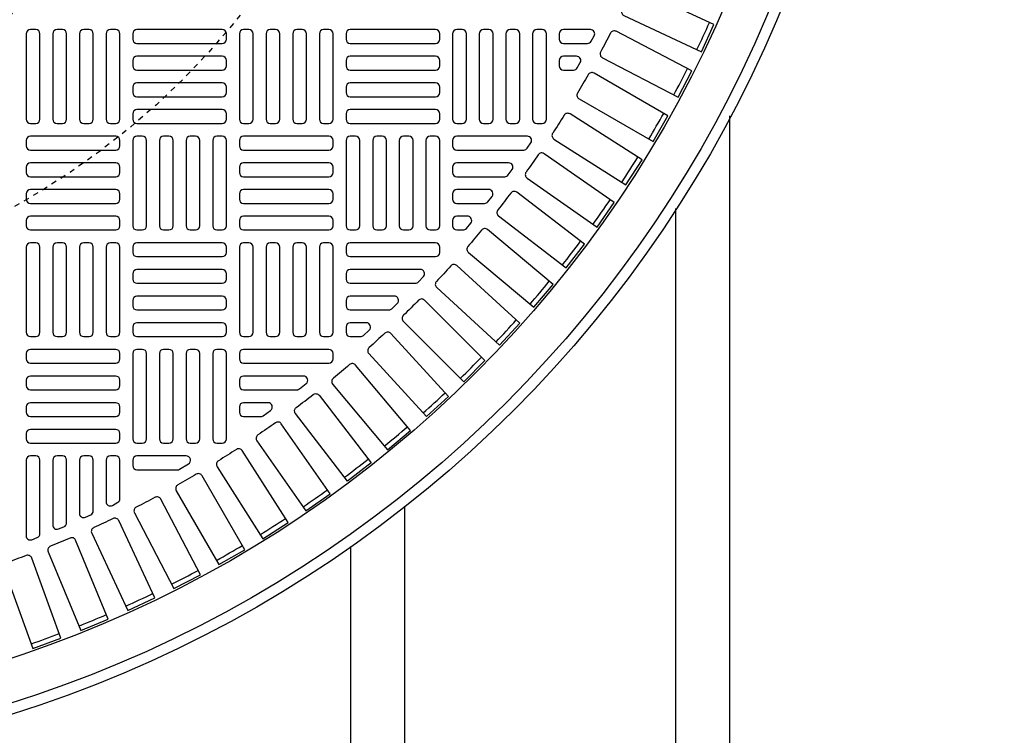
# Model space of a CAD drawing. Extents: x -169 to 6736, y -208 to 3022.
# Tile 439 of 656: x 1532 to 1550, y 1457 to 1470. Entities that reach past the tile are written whole.
import ezdxf

# ---------------------------------------------------------------- set-up
doc = ezdxf.new("R2010")
doc.units = 0
doc.header["$MEASUREMENT"] = 0
doc.linetypes.add('HIDDEN2', pattern=[0.28125, 0.1875, -0.09375])
doc.layers.get('DEFPOINTS').update_dxf_attribs({"linetype": 'CONTINUOUS'})
for name, color, linetype in [('TANK-MANHOLE-COVER-40', 2, 'CONTINUOUS'), ('TANK-MANHOLE-COVER-HATCH-40', 252, 'CONTINUOUS'), ('TANK-SLOPE', 3, 'CONTINUOUS'), ('TANK-UST-RIB', 7, 'CONTINUOUS')]:
    doc.layers.add(name, color=color, linetype=linetype)

msp = doc.modelspace()

# ---------------------------------------------------------------- linework, layer by layer
at = {"layer": 'DEFPOINTS', "color": 8, "linetype": 'HIDDEN2', "ltscale": 0.125}
msp.add_circle((1524.85787, 1479.01839), 14, dxfattribs=at)
msp.add_circle((1524.85787, 1479.01839), 14, dxfattribs=at)
at = {"layer": 'DEFPOINTS', "color": 8, "linetype": 'HIDDEN2', "ltscale": 0.5}
msp.add_circle((1524.85787, 1479.01839), 11, dxfattribs=at)
msp.add_circle((1524.85787, 1479.01839), 11, dxfattribs=at)
at = {"layer": 'TANK-MANHOLE-COVER-40', "color": 4, "linetype": 'Continuous'}
msp.add_circle((1524.85864, 1479.01839), 22.63902, dxfattribs=at)
at = {"layer": 'TANK-MANHOLE-COVER-40', "color": 1, "linetype": 'Continuous'}
msp.add_circle((1524.85864, 1479.01839), 22.44094, dxfattribs=at)
at = {"layer": 'TANK-MANHOLE-COVER-40', "color": 2, "linetype": 'Continuous'}
msp.add_circle((1524.85864, 1479.01839), 21.65354, dxfattribs=at)
at = {"layer": 'TANK-MANHOLE-COVER-HATCH-40', "linetype": 'Continuous'}
for points in [[(1543.0311, 1470.76078, -0.00491171), (1542.86537, 1470.40537, 0.41709369), (1542.90313, 1470.30003), (1544.33126, 1469.63408), (1544.5642, 1470.13362), (1543.13607, 1470.79957, 0.41709369), (1543.0311, 1470.76078)], [(1542.65361, 1469.97597, -0.00491171), (1542.47254, 1469.62812, 0.41709369), (1542.50566, 1469.52124), (1543.90339, 1468.79363), (1544.15789, 1469.28253), (1542.76017, 1470.01014, 0.41709369), (1542.65361, 1469.97597)], [(1542.24225, 1469.20837, -0.00491171), (1542.04618, 1468.86875, 0.41709369), (1542.07461, 1468.76052), (1543.43926, 1467.97264), (1543.71485, 1468.44997), (1542.3502, 1469.23786, 0.41709369), (1542.24225, 1469.20837)], [(1541.7978, 1468.45944, -0.00491171), (1541.5871, 1468.1287, 0.41709369), (1541.61078, 1468.01933), (1542.93977, 1467.17267), (1543.23592, 1467.63754), (1541.90693, 1468.4842, 0.41709369), (1541.7978, 1468.45944)], [(1541.3211, 1467.73061, -0.00491171), (1541.09617, 1467.40938, 0.41709369), (1541.11506, 1467.29909), (1542.40586, 1466.39526), (1542.722, 1466.84676), (1541.43121, 1467.75059, 0.41709369), (1541.3211, 1467.73061)], [(1540.27466, 1466.33877, -0.00491171), (1540.02259, 1466.03836, 0.41709369), (1540.0318, 1465.92684), (1541.23891, 1464.91395), (1541.5932, 1465.33618), (1540.38609, 1466.34907, 0.41709369), (1540.27466, 1466.33877)], [(1539.1109, 1465.04342, -0.00491171), (1538.8336, 1464.76613, 0.41709369), (1538.83305, 1464.65423), (1539.94729, 1463.53999), (1540.33704, 1463.92974), (1539.2228, 1465.04397, 0.41709369), (1539.1109, 1465.04342)], [(1537.83867, 1463.85444, -0.00491171), (1537.53826, 1463.60236, 0.41709369), (1537.52796, 1463.49094), (1538.54084, 1462.28383), (1538.96307, 1462.63812), (1537.95019, 1463.84523, 0.41709369), (1537.83867, 1463.85444)], [(1536.86291, 1463.38847, 0.16819223), (1536.9116, 1463.40532), (1537.03672, 1463.50375, 0.71204699), (1536.98804, 1463.64438), (1535.88226, 1463.64438), (1535.88226, 1463.64438, 0.41421356), (1535.80352, 1463.56564), (1535.80352, 1463.46721), (1535.80352, 1463.46721, 0.41421356), (1535.88226, 1463.38847), (1536.89017, 1463.38847)], [(1537.16487, 1463.30269, -0.41709369), (1537.27588, 1463.28863), (1538.23515, 1462.03848), (1537.79787, 1461.70295), (1536.8386, 1462.95309, -0.41709369), (1536.85375, 1463.06396, 0.00491171), (1537.16487, 1463.30269)], [(1536.19682, 1462.89634, 0.15754945), (1536.24289, 1462.91123), (1536.37929, 1463.00966, 0.72778796), (1536.33322, 1463.15225), (1535.88226, 1463.15225), (1535.88226, 1463.15225, 0.41421356), (1535.80352, 1463.07351), (1535.80352, 1462.97508), (1535.80352, 1462.97508, 0.41421356), (1535.88226, 1462.89634), (1536.19682, 1462.89634)], [(1536.46765, 1462.78085, -0.00491171), (1536.14641, 1462.55592, 0.41709369), (1536.12644, 1462.44582), (1537.03027, 1461.15503), (1537.48177, 1461.47117), (1536.57794, 1462.76197, 0.41709369), (1536.46765, 1462.78085)], [(1535.74833, 1462.28993, -0.00491171), (1535.41759, 1462.07923, 0.41709369), (1535.39283, 1461.9701), (1536.23949, 1460.64111), (1536.70435, 1460.93726), (1535.85769, 1462.26625, 0.41709369), (1535.74833, 1462.28993)], [(1534.65682, 1461.91209, 0.1342636), (1534.69689, 1461.92305), (1534.8634, 1462.02147, 0.76325856), (1534.82333, 1462.168), (1533.91375, 1462.168), (1533.91375, 1462.168, 0.41421356), (1533.83501, 1462.08926), (1533.83501, 1461.99083), (1533.83501, 1461.99083, 0.41421356), (1533.91375, 1461.91209), (1534.65682, 1461.91209)], [(1535.00828, 1461.83085, -0.00491171), (1534.66866, 1461.63477, 0.41709369), (1534.63917, 1461.52683), (1535.42705, 1460.16217), (1535.90439, 1460.43776), (1535.11651, 1461.80242, 0.41709369), (1535.00828, 1461.83085)], [(1534.24891, 1461.40449, -0.00491171), (1533.90106, 1461.22341, 0.41709369), (1533.86689, 1461.11686), (1534.5945, 1459.71913), (1535.0834, 1459.97364), (1534.35579, 1461.37136, 0.41709369), (1534.24891, 1461.40449)], [(1533.47166, 1461.01166, -0.00491171), (1533.11625, 1460.84592, 0.41709369), (1533.07746, 1460.74096), (1533.74341, 1459.31283), (1534.24295, 1459.54577), (1533.577, 1460.9739, 0.41709369), (1533.47166, 1461.01166)], [(1532.67802, 1460.6531, -0.00491171), (1532.31572, 1460.50303, 0.41709369), (1532.27239, 1460.39986), (1532.87541, 1458.94404), (1533.38463, 1459.15496), (1532.78161, 1460.61079, 0.41709369), (1532.67802, 1460.6531)], [(1531.8695, 1460.3295, -0.00491171), (1531.50099, 1460.19538, 0.41709369), (1531.4532, 1460.09419), (1531.99215, 1458.61346), (1532.51009, 1458.80197), (1531.97114, 1460.28271, 0.41709369), (1531.8695, 1460.3295)]]:
    msp.add_lwpolyline(points, format="xyb", dxfattribs=at)
at = {"layer": 'TANK-MANHOLE-COVER-HATCH-40', "linetype": 'Continuous', "flags": 128}
for points in [[(1531.94525, 1470.04201, 0.41421356), (1531.86651, 1469.96327), (1531.86651, 1468.38847, 0.41421356), (1531.94525, 1468.30973), (1532.04367, 1468.30973, 0.41421356), (1532.12241, 1468.38847), (1532.12241, 1469.96327, 0.41421356), (1532.04367, 1470.04201)], [(1532.43738, 1470.04201, 0.41421356), (1532.35864, 1469.96327), (1532.35864, 1468.38847, 0.41421356), (1532.43738, 1468.30973), (1532.5358, 1468.30973, 0.41421356), (1532.61454, 1468.38847), (1532.61454, 1469.96327, 0.41421356), (1532.5358, 1470.04201)], [(1532.9295, 1470.04201, 0.41421356), (1532.85076, 1469.96327), (1532.85076, 1468.38847, 0.41421356), (1532.9295, 1468.30973), (1533.02793, 1468.30973, 0.41421356), (1533.10667, 1468.38847), (1533.10667, 1469.96327, 0.41421356), (1533.02793, 1470.04201)], [(1533.42163, 1470.04201, 0.41421356), (1533.34289, 1469.96327), (1533.34289, 1468.38847, 0.41421356), (1533.42163, 1468.30973), (1533.52005, 1468.30973, 0.41421356), (1533.59879, 1468.38847), (1533.59879, 1469.96327, 0.41421356), (1533.52005, 1470.04201)], [(1535.5673, 1469.96327, 0.41421356), (1535.48856, 1470.04201), (1533.91375, 1470.04201, 0.41421356), (1533.83501, 1469.96327), (1533.83501, 1469.86485, 0.41421356), (1533.91375, 1469.78611), (1535.48856, 1469.78611, 0.41421356), (1535.5673, 1469.86485)], [(1535.88226, 1470.04201, 0.41421356), (1535.80352, 1469.96327), (1535.80352, 1468.38847, 0.41421356), (1535.88226, 1468.30973), (1535.98068, 1468.30973, 0.41421356), (1536.05942, 1468.38847), (1536.05942, 1469.96327, 0.41421356), (1535.98068, 1470.04201)], [(1536.37438, 1470.04201, 0.41421356), (1536.29564, 1469.96327), (1536.29564, 1468.38847, 0.41421356), (1536.37438, 1468.30973), (1536.47281, 1468.30973, 0.41421356), (1536.55155, 1468.38847), (1536.55155, 1469.96327, 0.41421356), (1536.47281, 1470.04201)], [(1536.86651, 1470.04201, 0.41421356), (1536.78777, 1469.96327), (1536.78777, 1468.38847, 0.41421356), (1536.86651, 1468.30973), (1536.96493, 1468.30973, 0.41421356), (1537.04367, 1468.38847), (1537.04367, 1469.96327, 0.41421356), (1536.96493, 1470.04201)], [(1537.35864, 1470.04201, 0.41421356), (1537.2799, 1469.96327), (1537.2799, 1468.38847, 0.41421356), (1537.35864, 1468.30973), (1537.45706, 1468.30973, 0.41421356), (1537.5358, 1468.38847), (1537.5358, 1469.96327, 0.41421356), (1537.45706, 1470.04201)], [(1539.5043, 1469.96327, 0.41421356), (1539.42556, 1470.04201), (1537.85076, 1470.04201, 0.41421356), (1537.77202, 1469.96327), (1537.77202, 1469.86485, 0.41421356), (1537.85076, 1469.78611), (1539.42556, 1469.78611, 0.41421356), (1539.5043, 1469.86485)], [(1539.81927, 1470.04201, 0.41421356), (1539.74053, 1469.96327), (1539.74053, 1468.38847, 0.41421356), (1539.81927, 1468.30973), (1539.91769, 1468.30973, 0.41421356), (1539.99643, 1468.38847), (1539.99643, 1469.96327, 0.41421356), (1539.91769, 1470.04201)], [(1540.31139, 1470.04201, 0.41421356), (1540.23265, 1469.96327), (1540.23265, 1468.38847, 0.41421356), (1540.31139, 1468.30973), (1540.40982, 1468.30973, 0.41421356), (1540.48856, 1468.38847), (1540.48856, 1469.96327, 0.41421356), (1540.40982, 1470.04201)], [(1540.80352, 1470.04201, 0.41421356), (1540.72478, 1469.96327), (1540.72478, 1468.38847, 0.41421356), (1540.80352, 1468.30973), (1540.90194, 1468.30973, 0.41421356), (1540.98068, 1468.38847), (1540.98068, 1469.96327, 0.41421356), (1540.90194, 1470.04201)], [(1541.29564, 1470.04201, 0.41421356), (1541.2169, 1469.96327), (1541.2169, 1468.38847, 0.41421356), (1541.29564, 1468.30973), (1541.39407, 1468.30973, 0.41421356), (1541.47281, 1468.38847), (1541.47281, 1469.96327, 0.41421356), (1541.39407, 1470.04201)], [(1535.5673, 1469.47115, 0.41421356), (1535.48856, 1469.54989), (1533.91375, 1469.54989, 0.41421356), (1533.83501, 1469.47115), (1533.83501, 1469.37272, 0.41421356), (1533.91375, 1469.29398), (1535.48856, 1469.29398, 0.41421356), (1535.5673, 1469.37272)], [(1539.5043, 1469.47115, 0.41421356), (1539.42556, 1469.54989), (1537.85076, 1469.54989, 0.41421356), (1537.77202, 1469.47115), (1537.77202, 1469.37272, 0.41421356), (1537.85076, 1469.29398), (1539.42556, 1469.29398, 0.41421356), (1539.5043, 1469.37272)], [(1535.5673, 1468.97902, 0.41421356), (1535.48856, 1469.05776), (1533.91375, 1469.05776, 0.41421356), (1533.83501, 1468.97902), (1533.83501, 1468.8806, 0.41421356), (1533.91375, 1468.80186), (1535.48856, 1468.80186, 0.41421356), (1535.5673, 1468.8806)], [(1539.5043, 1468.97902, 0.41421356), (1539.42556, 1469.05776), (1537.85076, 1469.05776, 0.41421356), (1537.77202, 1468.97902), (1537.77202, 1468.8806, 0.41421356), (1537.85076, 1468.80186), (1539.42556, 1468.80186, 0.41421356), (1539.5043, 1468.8806)], [(1535.5673, 1468.4869, 0.41421356), (1535.48856, 1468.56564), (1533.91375, 1468.56564, 0.41421356), (1533.83501, 1468.4869), (1533.83501, 1468.38847, 0.41421356), (1533.91375, 1468.30973), (1535.48856, 1468.30973, 0.41421356), (1535.5673, 1468.38847)], [(1539.5043, 1468.4869, 0.41421356), (1539.42556, 1468.56564), (1537.85076, 1468.56564, 0.41421356), (1537.77202, 1468.4869), (1537.77202, 1468.38847, 0.41421356), (1537.85076, 1468.30973), (1539.42556, 1468.30973, 0.41421356), (1539.5043, 1468.38847)], [(1531.86651, 1467.89634, 0.41421356), (1531.94525, 1467.8176), (1533.52005, 1467.8176, 0.41421356), (1533.59879, 1467.89634), (1533.59879, 1467.99477, 0.41421356), (1533.52005, 1468.07351), (1531.94525, 1468.07351, 0.41421356), (1531.86651, 1467.99477)], [(1533.91375, 1468.07351, 0.41421356), (1533.83501, 1467.99477), (1533.83501, 1466.41997, 0.41421356), (1533.91375, 1466.34123), (1534.01218, 1466.34123, 0.41421356), (1534.09092, 1466.41997), (1534.09092, 1467.99477, 0.41421356), (1534.01218, 1468.07351)], [(1534.40588, 1468.07351, 0.41421356), (1534.32714, 1467.99477), (1534.32714, 1466.41997, 0.41421356), (1534.40588, 1466.34123), (1534.5043, 1466.34123, 0.41421356), (1534.58304, 1466.41997), (1534.58304, 1467.99477, 0.41421356), (1534.5043, 1468.07351)], [(1534.89801, 1468.07351, 0.41421356), (1534.81927, 1467.99477), (1534.81927, 1466.41997, 0.41421356), (1534.89801, 1466.34123), (1534.99643, 1466.34123, 0.41421356), (1535.07517, 1466.41997), (1535.07517, 1467.99477, 0.41421356), (1534.99643, 1468.07351)], [(1535.39013, 1468.07351, 0.41421356), (1535.31139, 1467.99477), (1535.31139, 1466.41997, 0.41421356), (1535.39013, 1466.34123), (1535.48856, 1466.34123, 0.41421356), (1535.5673, 1466.41997), (1535.5673, 1467.99477, 0.41421356), (1535.48856, 1468.07351)], [(1535.80352, 1467.89634, 0.41421356), (1535.88226, 1467.8176), (1537.45706, 1467.8176, 0.41421356), (1537.5358, 1467.89634), (1537.5358, 1467.99477, 0.41421356), (1537.45706, 1468.07351), (1535.88226, 1468.07351, 0.41421356), (1535.80352, 1467.99477)], [(1537.85076, 1468.07351, 0.41421356), (1537.77202, 1467.99477), (1537.77202, 1466.41997, 0.41421356), (1537.85076, 1466.34123), (1537.94919, 1466.34123, 0.41421356), (1538.02793, 1466.41997), (1538.02793, 1467.99477, 0.41421356), (1537.94919, 1468.07351)], [(1538.34289, 1468.07351, 0.41421356), (1538.26415, 1467.99477), (1538.26415, 1466.41997, 0.41421356), (1538.34289, 1466.34123), (1538.44131, 1466.34123, 0.41421356), (1538.52005, 1466.41997), (1538.52005, 1467.99477, 0.41421356), (1538.44131, 1468.07351)], [(1538.83501, 1468.07351, 0.41421356), (1538.75627, 1467.99477), (1538.75627, 1466.41997, 0.41421356), (1538.83501, 1466.34123), (1538.93344, 1466.34123, 0.41421356), (1539.01218, 1466.41997), (1539.01218, 1467.99477, 0.41421356), (1538.93344, 1468.07351)], [(1539.32714, 1468.07351, 0.41421356), (1539.2484, 1467.99477), (1539.2484, 1466.41997, 0.41421356), (1539.32714, 1466.34123), (1539.42556, 1466.34123, 0.41421356), (1539.5043, 1466.41997), (1539.5043, 1467.99477, 0.41421356), (1539.42556, 1468.07351)], [(1531.86651, 1467.40422, 0.41421356), (1531.94525, 1467.32548), (1533.52005, 1467.32548, 0.41421356), (1533.59879, 1467.40422), (1533.59879, 1467.50264, 0.41421356), (1533.52005, 1467.58138), (1531.94525, 1467.58138, 0.41421356), (1531.86651, 1467.50264)], [(1535.80352, 1467.40422, 0.41421356), (1535.88226, 1467.32548), (1537.45706, 1467.32548, 0.41421356), (1537.5358, 1467.40422), (1537.5358, 1467.50264, 0.41421356), (1537.45706, 1467.58138), (1535.88226, 1467.58138, 0.41421356), (1535.80352, 1467.50264)], [(1531.86651, 1466.91209, 0.41421356), (1531.94525, 1466.83335), (1533.52005, 1466.83335, 0.41421356), (1533.59879, 1466.91209), (1533.59879, 1467.01052, 0.41421356), (1533.52005, 1467.08926), (1531.94525, 1467.08926, 0.41421356), (1531.86651, 1467.01052)], [(1535.80352, 1466.91209, 0.41421356), (1535.88226, 1466.83335), (1537.45706, 1466.83335, 0.41421356), (1537.5358, 1466.91209), (1537.5358, 1467.01052, 0.41421356), (1537.45706, 1467.08926), (1535.88226, 1467.08926, 0.41421356), (1535.80352, 1467.01052)], [(1531.86651, 1466.41997, 0.41421356), (1531.94525, 1466.34123), (1533.52005, 1466.34123, 0.41421356), (1533.59879, 1466.41997), (1533.59879, 1466.51839, 0.41421356), (1533.52005, 1466.59713), (1531.94525, 1466.59713, 0.41421356), (1531.86651, 1466.51839)], [(1535.80352, 1466.41997, 0.41421356), (1535.88226, 1466.34123), (1537.45706, 1466.34123, 0.41421356), (1537.5358, 1466.41997), (1537.5358, 1466.51839, 0.41421356), (1537.45706, 1466.59713), (1535.88226, 1466.59713, 0.41421356), (1535.80352, 1466.51839)], [(1531.94525, 1466.10501, 0.41421356), (1531.86651, 1466.02627), (1531.86651, 1464.45146, 0.41421356), (1531.94525, 1464.37272), (1532.04367, 1464.37272, 0.41421356), (1532.12241, 1464.45146), (1532.12241, 1466.02627, 0.41421356), (1532.04367, 1466.10501)], [(1532.43738, 1466.10501, 0.41421356), (1532.35864, 1466.02627), (1532.35864, 1464.45146, 0.41421356), (1532.43738, 1464.37272), (1532.5358, 1464.37272, 0.41421356), (1532.61454, 1464.45146), (1532.61454, 1466.02627, 0.41421356), (1532.5358, 1466.10501)], [(1532.9295, 1466.10501, 0.41421356), (1532.85076, 1466.02627), (1532.85076, 1464.45146, 0.41421356), (1532.9295, 1464.37272), (1533.02793, 1464.37272, 0.41421356), (1533.10667, 1464.45146), (1533.10667, 1466.02627, 0.41421356), (1533.02793, 1466.10501)], [(1533.42163, 1466.10501, 0.41421356), (1533.34289, 1466.02627), (1533.34289, 1464.45146, 0.41421356), (1533.42163, 1464.37272), (1533.52005, 1464.37272, 0.41421356), (1533.59879, 1464.45146), (1533.59879, 1466.02627, 0.41421356), (1533.52005, 1466.10501)], [(1535.5673, 1466.02627, 0.41421356), (1535.48856, 1466.10501), (1533.91375, 1466.10501, 0.41421356), (1533.83501, 1466.02627), (1533.83501, 1465.92784, 0.41421356), (1533.91375, 1465.8491), (1535.48856, 1465.8491, 0.41421356), (1535.5673, 1465.92784)], [(1535.88226, 1466.10501, 0.41421356), (1535.80352, 1466.02627), (1535.80352, 1464.45146, 0.41421356), (1535.88226, 1464.37272), (1535.98068, 1464.37272, 0.41421356), (1536.05942, 1464.45146), (1536.05942, 1466.02627, 0.41421356), (1535.98068, 1466.10501)], [(1536.37438, 1466.10501, 0.41421356), (1536.29564, 1466.02627), (1536.29564, 1464.45146, 0.41421356), (1536.37438, 1464.37272), (1536.47281, 1464.37272, 0.41421356), (1536.55155, 1464.45146), (1536.55155, 1466.02627, 0.41421356), (1536.47281, 1466.10501)], [(1536.86651, 1466.10501, 0.41421356), (1536.78777, 1466.02627), (1536.78777, 1464.45146, 0.41421356), (1536.86651, 1464.37272), (1536.96493, 1464.37272, 0.41421356), (1537.04367, 1464.45146), (1537.04367, 1466.02627, 0.41421356), (1536.96493, 1466.10501)], [(1537.35864, 1466.10501, 0.41421356), (1537.2799, 1466.02627), (1537.2799, 1464.45146, 0.41421356), (1537.35864, 1464.37272), (1537.45706, 1464.37272, 0.41421356), (1537.5358, 1464.45146), (1537.5358, 1466.02627, 0.41421356), (1537.45706, 1466.10501)], [(1535.5673, 1465.53414, 0.41421356), (1535.48856, 1465.61288), (1533.91375, 1465.61288, 0.41421356), (1533.83501, 1465.53414), (1533.83501, 1465.43571, 0.41421356), (1533.91375, 1465.35697), (1535.48856, 1465.35697, 0.41421356), (1535.5673, 1465.43571)], [(1535.5673, 1465.04201, 0.41421356), (1535.48856, 1465.12075), (1533.91375, 1465.12075, 0.41421356), (1533.83501, 1465.04201), (1533.83501, 1464.94359, 0.41421356), (1533.91375, 1464.86485), (1535.48856, 1464.86485, 0.41421356), (1535.5673, 1464.94359)], [(1535.5673, 1464.54989, 0.41421356), (1535.48856, 1464.62863), (1533.91375, 1464.62863, 0.41421356), (1533.83501, 1464.54989), (1533.83501, 1464.45146, 0.41421356), (1533.91375, 1464.37272), (1535.48856, 1464.37272, 0.41421356), (1535.5673, 1464.45146)], [(1531.86651, 1463.95934, 0.41421356), (1531.94525, 1463.8806), (1533.52005, 1463.8806, 0.41421356), (1533.59879, 1463.95934), (1533.59879, 1464.05776, 0.41421356), (1533.52005, 1464.1365), (1531.94525, 1464.1365, 0.41421356), (1531.86651, 1464.05776)], [(1533.91375, 1464.1365, 0.41421356), (1533.83501, 1464.05776), (1533.83501, 1462.48296, 0.41421356), (1533.91375, 1462.40422), (1534.01218, 1462.40422, 0.41421356), (1534.09092, 1462.48296), (1534.09092, 1464.05776, 0.41421356), (1534.01218, 1464.1365)], [(1534.40588, 1464.1365, 0.41421356), (1534.32714, 1464.05776), (1534.32714, 1462.48296, 0.41421356), (1534.40588, 1462.40422), (1534.5043, 1462.40422, 0.41421356), (1534.58304, 1462.48296), (1534.58304, 1464.05776, 0.41421356), (1534.5043, 1464.1365)], [(1534.89801, 1464.1365, 0.41421356), (1534.81927, 1464.05776), (1534.81927, 1462.48296, 0.41421356), (1534.89801, 1462.40422), (1534.99643, 1462.40422, 0.41421356), (1535.07517, 1462.48296), (1535.07517, 1464.05776, 0.41421356), (1534.99643, 1464.1365)], [(1535.39013, 1464.1365, 0.41421356), (1535.31139, 1464.05776), (1535.31139, 1462.48296, 0.41421356), (1535.39013, 1462.40422), (1535.48856, 1462.40422, 0.41421356), (1535.5673, 1462.48296), (1535.5673, 1464.05776, 0.41421356), (1535.48856, 1464.1365)], [(1531.86651, 1463.46721, 0.41421356), (1531.94525, 1463.38847), (1533.52005, 1463.38847, 0.41421356), (1533.59879, 1463.46721), (1533.59879, 1463.56564, 0.41421356), (1533.52005, 1463.64438), (1531.94525, 1463.64438, 0.41421356), (1531.86651, 1463.56564)], [(1531.86651, 1462.97508, 0.41421356), (1531.94525, 1462.89634), (1533.52005, 1462.89634, 0.41421356), (1533.59879, 1462.97508), (1533.59879, 1463.07351, 0.41421356), (1533.52005, 1463.15225), (1531.94525, 1463.15225, 0.41421356), (1531.86651, 1463.07351)], [(1531.86651, 1462.48296, 0.41421356), (1531.94525, 1462.40422), (1533.52005, 1462.40422, 0.41421356), (1533.59879, 1462.48296), (1533.59879, 1462.58138, 0.41421356), (1533.52005, 1462.66012), (1531.94525, 1462.66012, 0.41421356), (1531.86651, 1462.58138)]]:
    msp.add_lwpolyline(points, format="xyb", close=True, dxfattribs=at)
at = {"layer": 'TANK-MANHOLE-COVER-HATCH-40', "linetype": 'Continuous'}
for points in [[(1541.78777, 1469.78611), (1542.22894, 1469.78611, 0.26794919), (1542.29713, 1469.82548), (1542.35396, 1469.9239, 0.57735027), (1542.28577, 1470.04201), (1541.78777, 1470.04201), (1541.78777, 1470.04201, 0.41421356), (1541.70903, 1469.96327), (1541.70903, 1469.86485), (1541.70903, 1469.86485, 0.41421356)], [(1541.78777, 1469.29398), (1541.97302, 1469.29398, 0.27209959), (1542.04181, 1469.33441), (1542.09662, 1469.43284, 0.57220395), (1542.02783, 1469.54989), (1541.78777, 1469.54989), (1541.78777, 1469.54989, 0.41421356), (1541.70903, 1469.47115), (1541.70903, 1469.37272), (1541.70903, 1469.37272, 0.41421356)], [(1539.81927, 1467.8176), (1541.0525, 1467.8176, 0.24862232), (1541.11766, 1467.85214), (1541.18443, 1467.95057, 0.60176538), (1541.11927, 1468.07351), (1539.81927, 1468.07351), (1539.81927, 1468.07351, 0.41421356), (1539.74053, 1467.99477), (1539.74053, 1467.89634), (1539.74053, 1467.89634, 0.41421356)], [(1539.81927, 1467.32548), (1540.70327, 1467.32548, 0.24054885), (1540.76705, 1467.35805), (1540.83829, 1467.45647, 0.61218964), (1540.77451, 1467.58138), (1539.81927, 1467.58138), (1539.81927, 1467.58138, 0.41421356), (1539.74053, 1467.50264), (1539.74053, 1467.40422), (1539.74053, 1467.40422, 0.41421356)], [(1539.81927, 1466.83335), (1540.33051, 1466.83335, 0.23232365), (1540.39283, 1466.86396), (1540.46885, 1466.96238, 0.62295027), (1540.40654, 1467.08926), (1539.81927, 1467.08926), (1539.81927, 1467.08926, 0.41421356), (1539.74053, 1467.01052), (1539.74053, 1466.91209), (1539.74053, 1466.91209, 0.41421356)], [(1540.81344, 1467.02377, -0.00491946), (1540.57434, 1466.71216, 0.41709369), (1540.5884, 1466.60114), (1541.83854, 1465.64188), (1542.17408, 1466.07916), (1540.92345, 1467.0388, 0.41710279)], [(1539.74053, 1466.51839), (1539.74053, 1466.41997), (1539.74053, 1466.41997, 0.41421356), (1539.81927, 1466.34123), (1539.93249, 1466.34123, 0.2239262), (1539.99324, 1466.36987), (1540.07441, 1466.46829, 0.63408546), (1540.01367, 1466.59713), (1539.81927, 1466.59713), (1539.81927, 1466.59713, 0.41421356)], [(1537.85076, 1465.8491), (1539.42556, 1465.8491, 0.41421356), (1539.5043, 1465.92784), (1539.5043, 1466.02627, 0.41421356), (1539.42556, 1466.10501), (1537.85076, 1466.10501, 0.41421356), (1537.77202, 1466.02627), (1537.77202, 1465.92784, 0.41421356)], [(1539.44631, 1465.27746), (1540.60809, 1464.21288), (1540.98046, 1464.61925), (1539.81868, 1465.68383, 0.41709369), (1539.70691, 1465.6784, -0.00491171), (1539.44198, 1465.38927, 0.41709369)], [(1537.85076, 1465.35697), (1539.05203, 1465.35697, 0.20651443), (1539.10931, 1465.38169), (1539.20215, 1465.48011, 0.6576677), (1539.14487, 1465.61288), (1537.85076, 1465.61288), (1537.85076, 1465.61288, 0.41421356), (1537.77202, 1465.53414), (1537.77202, 1465.43571), (1537.77202, 1465.43571, 0.41421356)], [(1537.85076, 1464.86485), (1538.56417, 1464.86485, 0.19743793), (1538.61953, 1464.8876), (1538.71908, 1464.98602, 0.67023271), (1538.66372, 1465.12075), (1537.85076, 1465.12075), (1537.85076, 1465.12075, 0.41421356), (1537.77202, 1465.04201), (1537.77202, 1464.94359), (1537.77202, 1464.94359, 0.41421356)], [(1537.85076, 1464.37272), (1538.03992, 1464.37272, 0.1880618), (1538.09322, 1464.3935), (1538.20025, 1464.49193, 0.68341411), (1538.14695, 1464.62863), (1537.85076, 1464.62863), (1537.85076, 1464.62863, 0.41421356), (1537.77202, 1464.54989), (1537.77202, 1464.45146), (1537.77202, 1464.45146, 0.41421356)], [(1538.1932, 1464.05834), (1539.25777, 1462.89657), (1539.66415, 1463.26894), (1538.59957, 1464.43072, 0.41709369), (1538.48775, 1464.43505, -0.00491171), (1538.19863, 1464.17011, 0.41709369)], [(1535.80352, 1463.95934, 0.41421356), (1535.88226, 1463.8806), (1537.45706, 1463.8806, 0.41421356), (1537.5358, 1463.95934), (1537.5358, 1464.05776, 0.41421356), (1537.45706, 1464.1365), (1535.88226, 1464.1365, 0.41421356), (1535.80352, 1464.05776)], [(1531.94525, 1462.168, 0.41421356), (1531.86651, 1462.08926), (1531.86651, 1460.69589, 0.52729524), (1531.97374, 1460.62249), (1532.07216, 1460.66068, 0.30950451), (1532.12241, 1460.73409), (1532.12241, 1462.08926), (1532.12241, 1462.08926, 0.41421356), (1532.04367, 1462.168), (1531.94525, 1462.168)], [(1532.43738, 1462.168, 0.41421356), (1532.35864, 1462.08926), (1532.35864, 1460.89393, 0.53592322), (1532.46783, 1460.82131), (1532.56625, 1460.86259, 0.30214843), (1532.61454, 1460.9352), (1532.61454, 1462.08926), (1532.61454, 1462.08926, 0.41421356), (1532.5358, 1462.168), (1532.43738, 1462.168)], [(1532.9295, 1462.168, 0.41421356), (1532.85076, 1462.08926), (1532.85076, 1461.10766, 0.54471323), (1532.96192, 1461.03591), (1533.06034, 1461.08037, 0.2947387), (1533.10667, 1461.15213), (1533.10667, 1462.08926), (1533.10667, 1462.08926, 0.41421356), (1533.02793, 1462.168), (1532.9295, 1462.168)], [(1533.59879, 1461.3816), (1533.59879, 1462.08926), (1533.59879, 1462.08926, 0.41421356), (1533.52005, 1462.168), (1533.42163, 1462.168), (1533.42163, 1462.168, 0.41421356), (1533.34289, 1462.08926), (1533.34289, 1461.32478, 0.57735027), (1533.461, 1461.25659), (1533.55942, 1461.31341, 0.26794919)]]:
    msp.add_lwpolyline(points, format="xyb", close=True, dxfattribs=at)
for start, end in [(334.266426, 335.733574), (331.766426, 333.233574), (329.266426, 330.733574), (326.766426, 328.233574), (324.266426, 325.733574), (321.766426, 323.233574), (319.266426, 320.733574), (316.766426, 318.233574), (314.266426, 315.733574), (311.766426, 313.233574), (309.266426, 310.733574), (306.766426, 308.233574), (304.266426, 305.733574), (301.766426, 303.233574), (299.266426, 300.733574), (296.766426, 298.233574), (294.266426, 295.733574), (291.766426, 293.233574), (289.266426, 290.733574)]:
    msp.add_arc((1524.85864, 1479.01839), 21.52559, start, end, dxfattribs=at)
at = {"layer": 'TANK-SLOPE'}
msp.add_lwpolyline([(1587.79289, 1496.32826, -0.74436939), (1587.79335, 1461.71019), (1534.79806, 1445.83602, -1.34341903), (1534.79718, 1512.20103)], format="xyb", close=True, dxfattribs=at)
at = {"layer": 'TANK-UST-RIB'}
for p, q in [((1544.85864, 1418.01839), (1544.85864, 1468.44716)), ((1543.85864, 1416.01839), (1543.85864, 1466.73875)), ((1538.85864, 1416.01839), (1538.85864, 1461.24248)), ((1537.85864, 1418.01839), (1537.85864, 1460.49754))]:
    msp.add_line(p, q, dxfattribs=at)

doc.saveas('drawing.dxf')
